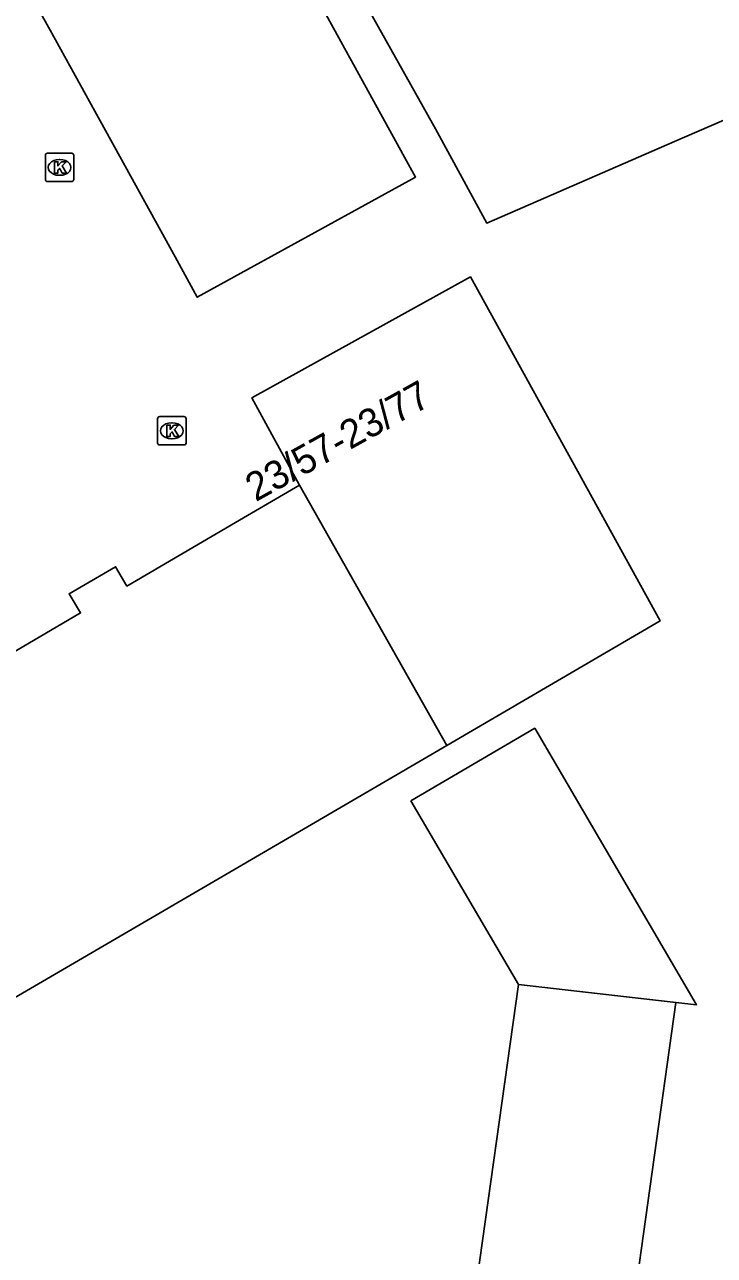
# Model space of a CAD drawing. Extents: x 161087 to 161922, y 382574 to 383873.
# Drawn here: x 161808.25 to 161832.53, y 382703.67 to 382747.01 of the extents above; entities that cross this region are included whole.
import ezdxf

# ---------------------------------------------------------------- set-up
doc = ezdxf.new("R2010")
doc.units = 0
for name, color, linetype in [('IMGEO_Kolk', 7, 'Continuous'), ('IMGEO_Pand', 7, 'Continuous'), ('IMGEO_Pand_nummerreeks', 7, 'Continuous'), ('IMGEO_Pand_vergunning_verleend', 7, 'Continuous')]:
    doc.layers.add(name, color=color, linetype=linetype)

msp = doc.modelspace()

# ---------------------------------------------------------------- linework, layer by layer
at = {"layer": 'IMGEO_Kolk'}
for p, q in [((161809.057, 382742.486), (161809.909, 382742.486)), ((161808.982, 382741.56), (161808.982, 382742.412)), ((161809.47, 382742.266), (161809.495, 382742.266)), ((161809.983, 382742.412), (161809.983, 382741.56)), ((161809.493, 382741.706), (161809.468, 382741.706)), ((161809.909, 382741.486), (161809.057, 382741.486)), ((161812.934, 382732.284), (161812.934, 382733.136)), ((161813.009, 382733.21), (161813.861, 382733.21)), ((161813.422, 382732.99), (161813.447, 382732.99)), ((161813.935, 382733.136), (161813.935, 382732.284)), ((161813.861, 382732.21), (161813.009, 382732.21)), ((161813.445, 382732.43), (161813.42, 382732.43))]:
    msp.add_line(p, q, dxfattribs=at)
for points in [[(161809.057, 382742.486), (161809.909, 382742.486)], [(161808.982, 382741.56), (161808.982, 382742.412)], [(161809.303, 382742.186), (161809.426, 382742.186), (161809.426, 382742.035), (161809.556, 382742.186), (161809.72, 382742.186), (161809.574, 382742.035), (161809.727, 382741.786), (161809.575, 382741.786), (161809.49, 382741.95), (161809.426, 382741.883), (161809.426, 382741.786), (161809.303, 382741.786), (161809.303, 382742.186)], [(161809.983, 382742.412), (161809.983, 382741.56)], [(161809.909, 382741.486), (161809.057, 382741.486)], [(161812.934, 382732.284), (161812.934, 382733.136)], [(161813.009, 382733.21), (161813.861, 382733.21)], [(161813.255, 382732.91), (161813.378, 382732.91), (161813.378, 382732.759), (161813.508, 382732.91), (161813.672, 382732.91), (161813.526, 382732.759), (161813.679, 382732.51), (161813.527, 382732.51), (161813.442, 382732.674), (161813.378, 382732.607), (161813.378, 382732.51), (161813.255, 382732.51), (161813.255, 382732.91)], [(161813.935, 382733.136), (161813.935, 382732.284)], [(161813.861, 382732.21), (161813.009, 382732.21)]]:
    msp.add_lwpolyline(points, dxfattribs=at)
for centre, start, end in [((161809.059, 382742.41), 91.552, 178.448), ((161809.059, 382742.41), 91.552, 178.448), ((161809.907, 382742.41), 1.552, 88.448), ((161809.907, 382742.41), 1.552, 88.448), ((161809.059, 382741.562), 181.552, 268.448), ((161809.059, 382741.562), 181.552, 268.448), ((161809.907, 382741.562), 271.552, 358.448), ((161809.907, 382741.562), 271.552, 358.448), ((161813.011, 382733.134), 91.552, 178.448), ((161813.011, 382733.134), 91.552, 178.448), ((161813.859, 382733.134), 1.552, 88.448), ((161813.859, 382733.134), 1.552, 88.448), ((161813.011, 382732.286), 181.552, 268.448), ((161813.011, 382732.286), 181.552, 268.448), ((161813.859, 382732.286), 271.552, 358.448), ((161813.859, 382732.286), 271.552, 358.448)]:
    msp.add_arc(centre, 0.0765, start, end, dxfattribs=at)
for centre, major_axis, ratio, start_param, end_param in [((161809.469, 382741.986), (-0.387, 0.002), 0.722429, 4.712389, 7.853982), ((161809.494, 382741.986), (-0.39, 0.002), 0.717154, 1.570796, 4.712389), ((161813.421, 382732.71), (-0.387, 0.002), 0.722429, 4.712389, 7.853982), ((161813.446, 382732.71), (-0.39, 0.002), 0.717154, 1.570796, 4.712389)]:
    msp.add_ellipse(centre, major_axis=major_axis, ratio=ratio, start_param=start_param, end_param=end_param, dxfattribs=at)
at = {"layer": 'IMGEO_Pand'}
for points in [[(161846.952, 382781.596), (161826.285, 382772.036), (161824.514, 382775.865), (161808.664, 382768.534), (161811.318, 382763.682), (161822.714, 382743.348), (161824.517, 382740.025), (161831.129, 382742.893), (161837.83, 382745.8)], [(161802.608, 382758.688), (161803.093, 382757.868), (161807.453, 382749.914), (161807.858, 382749.177), (161809.611, 382750.138), (161810.515, 382748.49), (161808.758, 382747.532), (161809.152, 382746.816), (161813.548, 382738.832), (161814.33, 382737.412), (161822.015, 382741.645), (161810.325, 382762.902)], [(161823.114, 382721.632), (161830.622, 382726.017), (161823.943, 382738.127), (161816.247, 382733.866), (161817.929, 382730.796)], [(161817.929, 382730.796), (161815.677, 382729.48), (161811.851, 382727.243), (161811.455, 382727.923), (161809.818, 382726.971), (161810.224, 382726.296), (161806.356, 382724.028), (161804.411, 382722.888), (161804.031, 382723.569), (161803.262, 382723.141), (161803.657, 382722.469), (161801.705, 382721.328), (161797.854, 382719.076), (161797.464, 382719.751), (161795.823, 382718.802), (161796.23, 382718.132), (161792.404, 382715.899), (161790.436, 382714.751), (161790.044, 382715.425), (161789.37, 382715.034), (161794.06, 382706.978), (161795.066, 382705.25), (161823.114, 382721.632)], [(161823.114, 382721.632), (161817.929, 382730.796)], [(161823.984, 382701.422), (161829.503, 382700.65), (161831.172, 382712.574), (161825.634, 382713.206), (161823.984, 382701.422)]]:
    msp.add_lwpolyline(points, dxfattribs=at)
at = {"layer": 'IMGEO_Pand_vergunning_verleend'}
msp.add_lwpolyline([(161821.843, 382719.683), (161826.208, 382722.233), (161831.898, 382712.491), (161825.634, 382713.206), (161821.843, 382719.683)], dxfattribs=at)

# ---------------------------------------------------------------- texts
at = {"layer": 'IMGEO_Pand_nummerreeks'}
msp.add_text('23/57-23/77', height=1, rotation=28.9755, dxfattribs=at).set_placement((161816.386, 382730.193))

doc.saveas('drawing.dxf')
